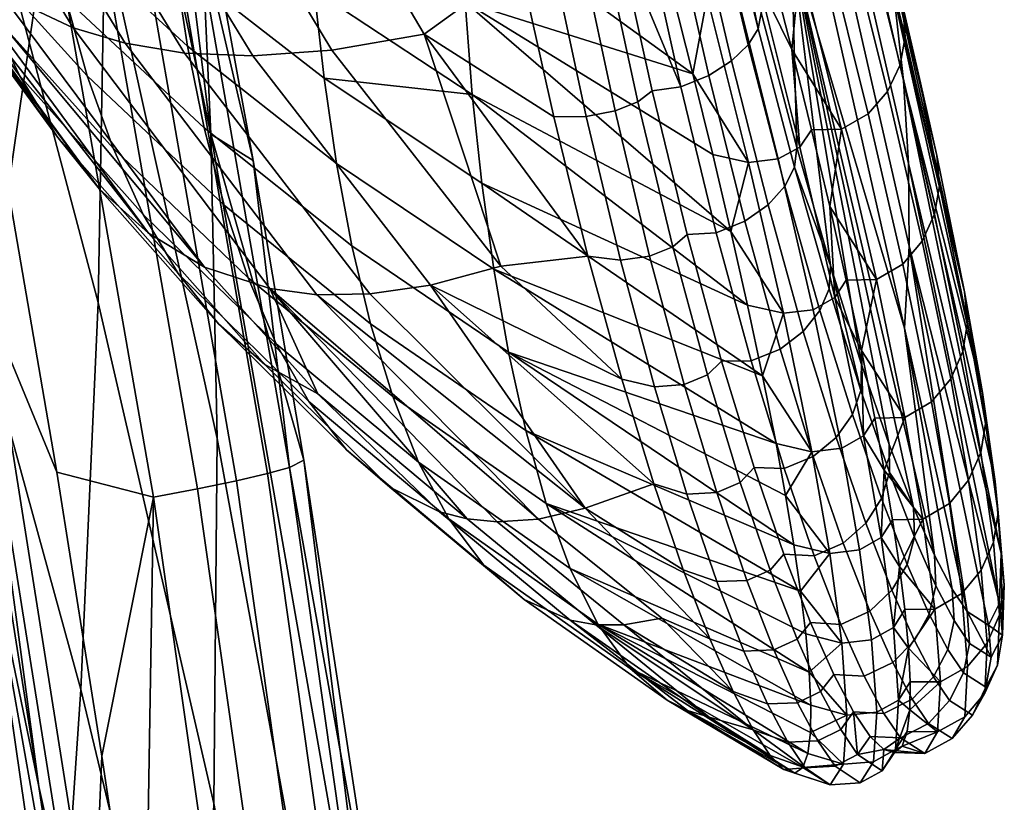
# Model space of a CAD drawing. Header units: millimetres. Extents: x -341 to 341, y -297 to 480.
# Tile 306 of 448: x 302 to 334, y 171 to 197. Entities that reach past the tile are written whole.
import ezdxf

# ---------------------------------------------------------------- set-up
doc = ezdxf.new("R2010")
doc.units = ezdxf.units.MM
for name, color, linetype in [('RIM operadlo', 7, 'Continuous'), ('RIM operadlo zada', 7, 'Continuous'), ('RIM operadlo zada3', 7, 'Continuous'), ('RIM operadlo3', 7, 'Continuous')]:
    doc.layers.add(name, color=color, linetype=linetype)

msp = doc.modelspace()

# ---------------------------------------------------------------- meshes
at = {"layer": 'RIM operadlo'}
mesh = msp.add_polyface(dxfattribs=at)
corners = [(247.308, 168.757, 492.812), (243.536, 176.958, 492.086), (243.176, 165.546, 467.024), (246.914, 157.421, 467.961), (250.584, 160.365, 493.55), (250.176, 149.107, 468.917), (247.82, 180.379, 517.528), (244.007, 188.669, 517.009), (251.118, 171.894, 518.055), (254.021, 163.267, 518.585), (253.475, 151.836, 494.293), (251.792, 183.58, 542.17), (248.464, 192.171, 541.845), (254.715, 174.841, 542.494), (257.309, 165.996, 542.818), (256.601, 154.537, 519.116), (255.716, 186.946, 566.766), (252.763, 195.815, 566.644), (258.333, 177.968, 566.886), (262.788, 159.808, 567.129), (261.732, 148.105, 543.474), (262.195, 180.899, 590.481), (264.334, 171.642, 590.407), (259.827, 190.1, 590.556), (266.29, 162.343, 590.332), (266.501, 141.471, 567.377), (267.396, 183.75, 613.542), (265.187, 193.173, 613.805), (263.35, 186.999, 602.165), (265.512, 177.661, 601.995), (271.233, 164.786, 613.013), (269.399, 174.285, 613.278), (267.485, 168.281, 601.825), (269.3, 158.866, 601.655), (268.091, 153.008, 590.258), (276.363, 173.788, 629.975), (274.489, 183.423, 630.377), (272.43, 180.359, 624.689), (274.289, 170.771, 624.332), (276.009, 161.156, 623.975), (274.521, 145.711, 612.485), (279.714, 154.446, 629.169), (278.095, 164.127, 629.572), (277.617, 151.52, 623.617), (277.532, 182.845, 635.582), (275.49, 193.035, 636.218), (281.116, 162.254, 634.388), (279.386, 172.579, 634.972), (282.744, 151.875, 633.82), (286.577, 173.458, 642.185), (282.461, 172.906, 638.986), (285.83, 152.131, 637.846), (289.966, 152.59, 641.055), (291.36, 174.192, 644.198), (294.777, 153.217, 643.072), (284.696, 183.844, 642.758), (280.601, 183.224, 639.576), (289.45, 184.656, 644.762), (299.758, 153.94, 643.757), (296.311, 175.027, 644.885), (294.37, 185.569, 645.449), (298.54, 179.991, 645.151), (303.851, 143.143, 643.179), (299.812, 180.657, 644.987), (305.156, 143.679, 643.008), (305.67, 143.895, 642.77), (300.314, 180.925, 644.751), (304.865, 153.36, 642.927), (303.569, 162.635, 643.423), (302.193, 171.899, 643.919), (300.726, 181.148, 644.414), (299.156, 190.379, 644.908)]
mesh.append_faces([[corners[k] for k in face] for face in [(0, 1, 2, 3), (4, 0, 3, 5), (6, 7, 1, 0), (8, 6, 0, 4), (9, 8, 4, 10), (11, 12, 6, 8), (13, 11, 8, 9), (14, 13, 9, 15), (16, 17, 11, 13), (18, 16, 13, 14), (19, 18, 14, 20), (21, 19, 22, 22), (18, 21, 23, 23), (19, 21, 18, 18), (19, 24, 22, 22), (25, 24, 19, 19), (26, 27, 28, 29), (29, 28, 21, 22), (30, 31, 32, 33), (33, 32, 24, 34), (32, 29, 22, 24), (31, 26, 29, 32), (35, 36, 37, 38), (31, 38, 37, 37), (30, 38, 31, 31), (31, 37, 26, 26), (30, 39, 38, 38), (40, 39, 30, 30), (41, 42, 39, 43), (42, 35, 38, 39), (44, 45, 36, 36), (46, 42, 41, 41), (42, 47, 35, 35), (46, 41, 48, 48), (47, 42, 46, 46), (44, 35, 47, 47), (44, 36, 35, 35), (49, 50, 51, 52), (53, 49, 52, 54), (55, 56, 50, 49), (57, 55, 49, 53), (46, 48, 51, 51), (46, 51, 50, 50), (58, 59, 53, 54), (50, 47, 46, 46), (47, 50, 56, 44), (57, 53, 59, 60), (61, 60, 59, 59), (61, 58, 62, 62), (59, 58, 61, 61), (63, 64, 65, 66), (65, 67, 68, 68), (66, 69, 70, 70), (66, 70, 71, 71), (66, 68, 69, 69), (63, 61, 62, 64), (65, 68, 66, 66)]])
at = {"layer": 'RIM operadlo zada'}
mesh = msp.add_polyface(dxfattribs=at)
corners = [(265.841, 191.201, 372.05), (263.363, 174.372, 338.326), (258.618, 180.655, 336.803), (261.105, 197.635, 370.727), (270.235, 184.547, 373.423), (267.773, 167.869, 339.906), (263.313, 213.998, 404.951), (256.018, 203.814, 369.459), (258.232, 220.319, 403.878), (268.035, 207.421, 406.071), (272.408, 200.624, 407.233), (276.455, 193.638, 408.433), (274.308, 177.705, 374.84), (278.31, 208.974, 442.31), (274.294, 216.096, 441.33), (285.444, 194.284, 444.344), (283.66, 179.217, 410.924), (286.929, 208.771, 478.037), (279.875, 223.714, 476.466), (292.956, 193.397, 479.671), (291.558, 179.158, 446.458), (294.044, 207.067, 513.136), (288.111, 222.67, 511.989), (299.144, 191.173, 514.318), (298.152, 177.727, 481.353), (299.811, 204.061, 547.512), (294.816, 220.159, 546.836), (304.136, 187.766, 548.207), (303.573, 175.078, 515.528), (304.355, 199.908, 581.093), (300.145, 216.384, 580.921), (308.037, 183.303, 581.273), (307.928, 171.334, 548.916), (307.83, 193.282, 609.571), (304.253, 210.022, 609.858), (305.508, 211.934, 638.397), (307.428, 202.23, 637.944), (309.222, 192.417, 637.481), (310.888, 182.594, 637.014), (313.771, 159.558, 609.004), (306.287, 201.771, 642.478), (309.696, 182.159, 641.495), (310.411, 182.355, 640.021), (306.989, 201.985, 640.983), (305.267, 201.506, 643.818), (308.671, 181.921, 642.813), (303.99, 201.206, 644.904), (307.395, 181.655, 643.882), (302.547, 200.89, 645.675), (305.956, 181.38, 644.641), (301.336, 220.834, 644.802), (302.347, 221.133, 643.438), (300.06, 220.49, 645.909), (298.614, 220.125, 646.693), (301.194, 191.478, 645.766), (302.782, 182.195, 645.269), (297.658, 209.978, 646.756), (299.49, 200.74, 646.261), (296.172, 208.362, 646.22), (300.126, 187.235, 645.089), (300.597, 187.481, 645.352), (296.631, 208.636, 646.484), (300.726, 181.148, 644.414), (302.193, 171.899, 643.919), (299.156, 190.379, 644.908), (297.472, 199.59, 645.401), (293.716, 217.937, 646.383), (295.662, 208.777, 645.893)]
mesh.append_faces([[corners[k] for k in face] for face in [(0, 1, 2, 3), (4, 5, 1, 0), (6, 3, 7, 8), (9, 0, 3, 6), (10, 4, 0, 9), (11, 12, 4, 10), (13, 11, 10, 14), (15, 16, 11, 13), (17, 15, 13, 18), (19, 20, 15, 17), (21, 19, 17, 22), (23, 24, 19, 21), (25, 23, 21, 26), (27, 28, 23, 25), (29, 27, 25, 30), (31, 32, 27, 29), (33, 31, 29, 34), (35, 33, 34, 34), (33, 35, 36, 36), (36, 37, 33, 33), (38, 39, 33, 33), (38, 33, 37, 37), (40, 41, 42, 43), (44, 45, 41, 40), (46, 47, 45, 44), (48, 49, 47, 46), (50, 44, 40, 51), (52, 46, 44, 50), (53, 48, 46, 52), (42, 38, 37, 37), (42, 37, 43, 43), (43, 36, 35, 35), (37, 36, 43, 43), (49, 48, 54, 55), (48, 53, 56, 57), (48, 57, 54, 54), (58, 59, 60, 61), (60, 55, 54, 54), (60, 54, 57, 57), (61, 57, 56, 56), (60, 57, 61, 61), (62, 63, 59, 59), (59, 64, 62, 62), (59, 58, 65, 64), (58, 66, 67, 67), (67, 65, 58, 58)]])
mesh = msp.add_polyface(dxfattribs=at)
corners = [(265.018, 150.606, 306.713), (261.964, 132.775, 273.877), (257.541, 138.952, 271.895), (260.598, 156.95, 304.93), (267.773, 167.869, 339.906), (263.363, 174.372, 338.326), (271.866, 161.178, 341.535), (269.126, 144.075, 308.552), (279.185, 147.344, 344.916), (276.486, 130.558, 312.366), (274.308, 177.705, 374.84), (270.235, 184.547, 373.423), (281.575, 163.57, 377.779), (287.837, 148.989, 380.829), (285.507, 133.062, 348.421), (283.66, 179.217, 410.924), (276.455, 193.638, 408.433), (289.853, 164.355, 413.51), (295.218, 149.185, 416.164), (293.276, 134.096, 383.957), (291.558, 179.158, 446.458), (285.444, 194.284, 444.344), (296.843, 163.729, 448.63), (301.459, 148.089, 450.845), (299.917, 133.8, 418.868), (298.152, 177.727, 481.353), (292.956, 193.397, 479.671), (302.679, 161.85, 483.069), (306.668, 145.824, 484.813), (305.537, 132.295, 453.093), (303.573, 175.078, 515.528), (299.144, 191.173, 514.318), (307.468, 158.839, 516.759), (307.928, 171.334, 548.916), (304.136, 187.766, 548.207), (314.285, 138.193, 550.371), (314.021, 126.07, 519.27), (314.18, 149.832, 581.654), (308.037, 183.303, 581.273), (313.771, 159.558, 609.004), (307.83, 193.282, 609.571), (316.558, 143.126, 635.099), (313.904, 162.87, 636.063), (310.888, 182.594, 637.014), (309.696, 182.159, 641.495), (315.288, 142.73, 639.493), (316.02, 142.9, 638.054), (310.411, 182.355, 640.021), (308.671, 181.921, 642.813), (314.257, 142.531, 640.776), (307.395, 181.655, 643.882), (312.984, 142.314, 641.815), (305.956, 181.38, 644.641), (311.556, 142.094, 642.555), (305.656, 163.577, 644.272), (306.964, 154.249, 643.773), (308.203, 144.912, 643.273), (304.265, 172.894, 644.771), (302.782, 182.195, 645.269), (303.501, 166.004, 643.953), (306.494, 144.23, 642.788), (306.979, 144.42, 643.047), (303.98, 166.223, 644.214), (300.126, 187.235, 645.089), (300.597, 187.481, 645.352), (303.569, 162.635, 643.423), (304.865, 153.36, 642.927), (306.092, 144.076, 642.43), (302.193, 171.899, 643.919)]
mesh.append_faces([[corners[k] for k in face] for face in [(0, 1, 2, 3), (4, 0, 3, 5), (6, 7, 0, 4), (8, 9, 7, 6), (10, 6, 4, 11), (12, 8, 6, 10), (13, 14, 8, 12), (15, 12, 10, 16), (17, 13, 12, 15), (18, 19, 13, 17), (20, 17, 15, 21), (22, 18, 17, 20), (23, 24, 18, 22), (25, 22, 20, 26), (27, 23, 22, 25), (28, 29, 23, 27), (30, 27, 25, 31), (32, 28, 27, 30), (33, 32, 30, 34), (35, 36, 32, 33), (37, 35, 33, 38), (39, 37, 38, 40), (41, 39, 42, 42), (42, 39, 43, 43), (44, 45, 46, 47), (48, 49, 45, 44), (50, 51, 49, 48), (52, 53, 51, 50), (47, 42, 43, 43), (46, 41, 42, 42), (47, 46, 42, 42), (53, 52, 54, 55), (53, 55, 56, 56), (52, 57, 54, 54), (52, 58, 57, 57), (59, 60, 61, 62), (63, 59, 62, 64), (62, 55, 54, 54), (54, 57, 62, 62), (61, 55, 62, 62), (55, 61, 56, 56), (60, 59, 65, 66), (66, 67, 60, 60), (65, 59, 68, 68), (64, 62, 57, 58), (63, 68, 59, 59)]])
at = {"layer": 'RIM operadlo zada3'}
mesh = msp.add_polyface(dxfattribs=at)
corners = [(330.548, 195.04, 1074.575), (330.234, 197.783, 1060.334), (327.29, 210.447, 1059.049), (327.501, 208.199, 1073.597), (330.713, 192.316, 1088.812), (327.569, 205.986, 1088.141), (330.725, 189.611, 1103.042), (327.49, 203.802, 1102.679), (330.58, 186.919, 1117.264), (327.26, 201.642, 1117.208), (326.868, 199.5, 1131.732), (330.518, 197.445, 1031.651), (329.198, 202.782, 1019.736), (329.164, 203.34, 1031.835), (332.548, 188.11, 1056.088), (329.772, 200.55, 1046.087), (331.1, 194.961, 1037.697), (331.632, 192.583, 1043.79), (325.88, 197.26, 1151.87), (324.699, 202.057, 1153.594), (327.042, 192.846, 1149.314), (328.149, 188.972, 1145.965), (322.997, 200.365, 1156.727), (321.859, 205.669, 1157.995), (320.986, 205.322, 1158.288), (322.098, 199.998, 1156.967), (323.715, 200.79, 1156.179), (322.552, 206.039, 1157.392), (324.251, 201.23, 1155.433), (323.069, 206.404, 1156.595), (324.163, 195.209, 1154.741), (323.239, 194.832, 1154.929), (324.905, 195.688, 1154.257), (325.453, 196.214, 1153.581), (325.78, 196.735, 1152.791), (324.579, 201.65, 1154.578), (326.653, 191.572, 1150.858), (326.102, 190.963, 1151.458), (326.969, 192.196, 1150.149), (330.601, 196.47, 1031.235), (331.724, 191.592, 1043.417), (331.564, 190.661, 1043.089), (330.434, 195.554, 1030.87), (328.037, 199.351, 1018.239), (329.388, 193.943, 1030.304), (328.511, 193.445, 1030.188), (327.158, 198.862, 1018.112), (328.679, 200.076, 1018.508), (330.025, 194.682, 1030.547), (329.095, 200.931, 1018.865), (329.271, 201.828, 1019.272), (326.47, 205.359, 1006.47), (325.591, 204.878, 1006.333), (327.116, 206.069, 1006.765), (327.539, 206.904, 1007.161), (320.069, 205.09, 1158.062), (321.173, 199.803, 1156.705), (322.302, 194.699, 1154.645), (326.88, 196.061, 1024.217), (326.178, 198.836, 1018.219), (327.529, 193.422, 1030.281), (325.422, 201.761, 1012.296)]
mesh.append_faces([[corners[k] for k in face] for face in [(0, 1, 2, 3), (4, 0, 3, 5), (6, 4, 5, 7), (8, 6, 7, 9), (10, 8, 9, 9), (11, 12, 13, 13), (14, 15, 1, 1), (15, 16, 13, 13), (13, 16, 11, 11), (15, 14, 17, 17), (17, 16, 15, 15), (18, 10, 19, 19), (10, 18, 20, 20), (20, 21, 10, 10), (22, 23, 24, 25), (26, 27, 23, 22), (28, 29, 27, 26), (30, 22, 25, 31), (32, 26, 22, 30), (33, 28, 26, 32), (34, 35, 28, 33), (36, 33, 32, 37), (38, 34, 33, 36), (39, 40, 41, 42), (43, 44, 45, 46), (47, 48, 44, 43), (49, 42, 48, 47), (50, 39, 42, 49), (51, 43, 46, 52), (53, 47, 43, 51), (54, 49, 47, 53), (24, 55, 56, 25), (56, 31, 25, 25), (57, 31, 56, 56), (38, 20, 18, 34), (19, 35, 34, 34), (18, 19, 34, 34), (46, 58, 59, 59), (45, 60, 58, 58), (46, 59, 61, 61), (45, 58, 46, 46), (52, 46, 61, 61), (40, 39, 11, 16), (12, 11, 50, 50), (39, 50, 11, 11)]])
mesh = msp.add_polyface(dxfattribs=at)
corners = [(333.13, 184.816, 1065.982), (332.548, 188.11, 1056.088), (330.234, 197.783, 1060.334), (330.713, 192.316, 1088.812), (330.725, 189.611, 1103.042), (333.692, 177.907, 1096.49), (333.747, 179.534, 1086.169), (330.548, 195.04, 1074.575), (332.632, 177.633, 1117.61), (330.58, 186.919, 1117.264), (333.545, 181.897, 1076.004), (329.164, 185.732, 1141.987), (330.072, 183.107, 1137.558), (326.868, 199.5, 1131.732), (330.871, 181.042, 1132.805), (331.561, 179.485, 1127.851), (328.149, 188.972, 1145.965), (325.347, 190.431, 1151.878), (324.163, 195.209, 1154.741), (323.239, 194.832, 1154.929), (324.404, 190.051, 1152.025), (326.102, 190.963, 1151.458), (324.905, 195.688, 1154.257), (326.503, 186.233, 1148.202), (325.55, 185.847, 1148.324), (327.26, 186.812, 1147.841), (327.805, 187.496, 1147.319), (326.653, 191.572, 1150.858), (328.105, 188.212, 1146.699), (326.969, 192.196, 1150.149), (327.586, 182.715, 1143.892), (326.629, 182.318, 1143.996), (328.337, 183.338, 1143.585), (328.868, 184.086, 1143.141), (329.148, 184.88, 1142.613), (332.646, 187.105, 1055.756), (333.231, 183.799, 1065.689), (333.078, 182.845, 1065.43), (332.491, 186.161, 1055.463), (330.528, 189.024, 1042.58), (331.462, 184.502, 1055.009), (330.588, 183.991, 1054.916), (329.654, 188.519, 1042.475), (331.161, 189.774, 1042.799), (332.092, 185.263, 1055.204), (331.564, 190.661, 1043.089), (331.724, 191.592, 1043.417), (329.388, 193.943, 1030.304), (328.511, 193.445, 1030.188), (330.025, 194.682, 1030.547), (330.434, 195.554, 1030.87), (324.582, 185.839, 1148.075), (323.451, 189.987, 1151.748), (322.302, 194.699, 1154.645), (327.042, 192.846, 1149.314), (329.163, 186.186, 1048.761), (328.67, 188.496, 1042.56), (329.604, 183.969, 1054.994), (328.125, 190.905, 1036.398), (327.529, 193.422, 1030.281), (331.632, 192.583, 1043.79), (331.1, 194.961, 1037.697)]
mesh.append_faces([[corners[k] for k in face] for face in [(0, 1, 2, 2), (3, 4, 5, 5), (6, 7, 3, 3), (8, 4, 9, 9), (0, 7, 10, 10), (11, 12, 13, 13), (14, 13, 12, 12), (13, 14, 15, 15), (16, 11, 13, 13), (9, 13, 15, 15), (2, 7, 0, 0), (17, 18, 19, 20), (21, 22, 18, 17), (23, 17, 20, 24), (25, 21, 17, 23), (26, 27, 21, 25), (28, 29, 27, 26), (30, 23, 24, 31), (32, 25, 23, 30), (33, 26, 25, 32), (34, 28, 26, 33), (35, 36, 37, 38), (39, 40, 41, 42), (43, 44, 40, 39), (45, 38, 44, 43), (46, 35, 38, 45), (47, 39, 42, 48), (49, 43, 39, 47), (50, 45, 43, 49), (51, 24, 20, 52), (52, 20, 19, 53), (16, 28, 34, 34), (16, 29, 28, 28), (29, 16, 54, 54), (34, 11, 16, 16), (42, 55, 56, 56), (41, 57, 55, 55), (48, 58, 59, 59), (42, 56, 58, 58), (42, 41, 55, 55), (58, 48, 42, 42), (35, 46, 60, 1), (36, 35, 1, 1), (1, 0, 36, 36), (61, 60, 46, 46)]])
mesh = msp.add_polyface(dxfattribs=at)
corners = [(332.632, 177.633, 1117.61), (333.327, 177.19, 1107.171), (330.725, 189.611, 1103.042), (331.561, 179.485, 1127.851), (332.145, 178.366, 1122.772), (330.58, 186.919, 1117.264), (333.545, 181.897, 1076.004), (330.548, 195.04, 1074.575), (333.747, 179.534, 1086.169), (333.692, 177.907, 1096.49), (330.713, 192.316, 1088.812), (328.565, 179.873, 1139.141), (327.586, 182.715, 1143.892), (326.629, 182.318, 1143.996), (327.612, 179.46, 1139.228), (329.306, 180.532, 1138.886), (328.337, 183.338, 1143.585), (329.821, 181.332, 1138.518), (328.868, 184.086, 1143.141), (330.081, 182.186, 1138.079), (329.148, 184.88, 1142.613), (329.436, 177.642, 1134.075), (328.489, 177.212, 1134.146), (330.163, 178.333, 1133.871), (330.66, 179.173, 1133.576), (330.901, 180.071, 1133.224), (331.384, 177.547, 1128.443), (330.903, 176.677, 1128.668), (331.608, 178.478, 1128.174), (333.493, 179.904, 1075.548), (333.691, 177.521, 1085.828), (333.284, 176.6, 1085.681), (333.092, 178.989, 1075.357), (333.648, 180.868, 1075.763), (333.85, 178.493, 1085.99), (332.048, 181.172, 1065.028), (332.456, 178.219, 1075.211), (331.576, 177.708, 1075.139), (331.173, 180.659, 1064.946), (332.679, 181.938, 1065.201), (333.078, 182.845, 1065.43), (333.231, 183.799, 1065.689), (331.462, 184.502, 1055.009), (330.588, 183.991, 1054.916), (332.092, 185.263, 1055.204), (332.491, 186.161, 1055.463), (326.625, 179.511, 1139.06), (325.65, 182.349, 1143.787), (327.496, 177.271, 1134.012), (325.55, 185.847, 1148.324), (324.582, 185.839, 1148.075), (330.871, 181.042, 1132.805), (330.072, 183.107, 1137.558), (329.164, 185.732, 1141.987), (332.207, 177.335, 1123.006), (333.791, 176.856, 1096.385), (330.412, 179.111, 1070.085), (330.186, 180.641, 1065.016), (330.587, 177.699, 1075.194), (329.915, 182.268, 1059.985), (329.604, 183.969, 1054.994), (333.13, 184.816, 1065.982)]
mesh.append_faces([[corners[k] for k in face] for face in [(0, 1, 2, 2), (3, 4, 5, 5), (0, 5, 4, 4), (6, 7, 8, 8), (9, 2, 1, 1), (8, 10, 9, 9), (11, 12, 13, 14), (15, 16, 12, 11), (17, 18, 16, 15), (19, 20, 18, 17), (21, 11, 14, 22), (23, 15, 11, 21), (24, 17, 15, 23), (25, 19, 17, 24), (26, 24, 23, 27), (28, 25, 24, 26), (29, 30, 31, 32), (33, 34, 30, 29), (35, 36, 37, 38), (39, 32, 36, 35), (40, 29, 32, 39), (41, 33, 29, 40), (42, 35, 38, 43), (44, 39, 35, 42), (45, 40, 39, 44), (46, 14, 13, 47), (48, 22, 14, 46), (47, 13, 49, 50), (51, 19, 25, 25), (19, 52, 53, 20), (28, 3, 51, 25), (54, 4, 3, 28), (52, 19, 51, 51), (55, 8, 9, 9), (34, 8, 55, 55), (38, 56, 57, 57), (37, 58, 56, 56), (43, 59, 60, 60), (38, 57, 59, 59), (38, 37, 56, 56), (38, 59, 43, 43), (33, 8, 34, 34), (33, 6, 8, 8), (41, 6, 33, 33), (41, 61, 6, 6)]])
mesh = msp.add_polyface(dxfattribs=at)
corners = [(330.19, 175.961, 1128.821), (329.436, 177.642, 1134.075), (328.489, 177.212, 1134.146), (329.251, 175.515, 1128.872), (330.903, 176.677, 1128.668), (330.163, 178.333, 1133.871), (330.831, 174.754, 1123.46), (329.901, 174.293, 1123.487), (331.532, 175.49, 1123.356), (331.998, 176.382, 1123.198), (331.384, 177.547, 1128.443), (332.207, 177.335, 1123.006), (331.608, 178.478, 1128.174), (331.369, 173.962, 1118.022), (330.447, 173.489, 1118.024), (332.057, 174.712, 1117.968), (332.51, 175.619, 1117.876), (332.706, 176.587, 1117.758), (332.145, 173.468, 1107.065), (331.24, 172.978, 1107.011), (332.812, 174.233, 1107.109), (333.242, 175.154, 1107.142), (333.418, 176.134, 1107.163), (332.557, 174.184, 1096.095), (331.662, 173.684, 1096.034), (333.209, 174.954, 1096.182), (333.626, 175.877, 1096.282), (333.791, 176.856, 1096.385), (332.641, 175.828, 1085.564), (331.754, 175.322, 1085.501), (333.284, 176.6, 1085.681), (333.691, 177.521, 1085.828), (333.85, 178.493, 1085.99), (332.456, 178.219, 1075.211), (331.576, 177.708, 1075.139), (333.092, 178.989, 1075.357), (328.257, 175.572, 1128.766), (327.496, 177.271, 1134.012), (328.906, 174.347, 1123.403), (329.897, 173.104, 1112.462), (330.246, 173.011, 1106.959), (329.452, 173.536, 1117.954), (330.501, 173.22, 1101.476), (330.752, 174.409, 1090.759), (330.669, 173.703, 1096.026), (330.763, 175.326, 1085.531), (330.706, 176.43, 1080.343), (332.632, 177.633, 1117.61), (332.145, 178.366, 1122.772), (333.327, 177.19, 1107.171), (333.692, 177.907, 1096.49), (330.587, 177.699, 1075.194)]
mesh.append_faces([[corners[k] for k in face] for face in [(0, 1, 2, 3), (4, 5, 1, 0), (6, 0, 3, 7), (8, 4, 0, 6), (9, 10, 4, 8), (11, 12, 10, 9), (13, 6, 7, 14), (15, 8, 6, 13), (16, 9, 8, 15), (17, 11, 9, 16), (18, 13, 14, 19), (20, 15, 13, 18), (21, 16, 15, 20), (22, 17, 16, 21), (23, 18, 19, 24), (25, 20, 18, 23), (26, 21, 20, 25), (27, 22, 21, 26), (28, 23, 24, 29), (30, 25, 23, 28), (31, 26, 25, 30), (32, 27, 26, 31), (33, 28, 29, 34), (35, 30, 28, 33), (36, 3, 2, 37), (38, 7, 3, 36), (39, 40, 19, 19), (14, 41, 39, 39), (42, 19, 40, 40), (43, 24, 44, 44), (44, 24, 42, 42), (45, 29, 43, 43), (41, 14, 7, 38), (42, 24, 19, 19), (43, 29, 24, 24), (19, 14, 39, 39), (29, 45, 46, 46), (17, 47, 48, 11), (17, 22, 47, 47), (22, 27, 49, 49), (22, 49, 47, 47), (27, 50, 49, 49), (34, 46, 51, 51), (46, 34, 29, 29)]])
at = {"layer": 'RIM operadlo3'}
mesh = msp.add_polyface(dxfattribs=at)
corners = [(303.414, 211.705, 1149.214), (298.713, 225.129, 1150.033), (295.24, 225.479, 1145.396), (300.155, 212.382, 1144.62), (307.217, 211.287, 1153.411), (302.785, 225.046, 1154.255), (309.574, 217.823, 1157.414), (291.131, 211.24, 1103.849), (285.811, 221.898, 1104.027), (284.186, 224.27, 1095.395), (289.537, 213.377, 1095.35), (292.989, 209.259, 1112.324), (287.75, 219.616, 1112.619), (295.154, 207.46, 1120.756), (290.06, 217.443, 1121.151), (297.738, 205.902, 1129.089), (292.874, 215.433, 1129.562), (299.625, 205.082, 1134.21), (294.959, 214.288, 1134.718), (301.785, 204.411, 1139.223), (297.363, 213.26, 1139.756), (304.282, 203.927, 1144.076), (307.191, 203.68, 1148.674), (310.584, 203.733, 1152.894), (284.243, 228.407, 1044.207), (290.323, 217.579, 1044.913), (290.826, 214.896, 1053.287), (284.713, 225.725, 1052.735), (291.468, 212.283, 1061.662), (285.324, 223.093, 1061.262), (292.262, 209.757, 1070.041), (286.095, 220.526, 1069.789), (293.217, 207.341, 1078.426), (287.042, 218.04, 1078.315), (294.346, 205.063, 1086.816), (288.182, 215.65, 1086.837), (295.664, 202.95, 1095.209), (297.19, 201.031, 1103.602), (298.942, 199.332, 1111.985), (300.954, 197.888, 1120.339), (303.32, 196.765, 1128.611), (305.031, 196.26, 1133.705), (306.975, 195.94, 1138.7), (297.165, 213.297, 1028.827), (293.241, 218.094, 1028.543), (293.146, 221.049, 1020.25), (297.063, 216.296, 1020.603), (297.404, 210.419, 1037.064), (293.481, 215.25, 1036.846), (293.856, 212.491, 1045.151), (289.951, 220.322, 1036.54), (297.769, 207.635, 1045.306), (294.358, 209.799, 1053.458), (298.256, 204.924, 1053.552), (294.994, 207.184, 1061.767), (298.869, 202.299, 1061.802), (295.774, 204.666, 1070.083), (299.618, 199.78, 1070.062), (300.512, 197.402, 1078.335), (301.562, 195.201, 1086.624), (305.975, 211.103, 1012.919), (301.384, 215.096, 1012.717), (301.578, 218.485, 1004.635), (306.125, 214.556, 1004.912), (297.117, 219.442, 1012.405), (297.349, 222.762, 1004.246), (301.966, 222.091, 996.613), (306.445, 218.232, 996.975), (306.082, 204.746, 1029.08), (301.458, 208.843, 1029.005), (301.351, 211.892, 1020.845), (305.967, 207.843, 1020.98), (301.69, 205.925, 1037.182), (306.309, 201.785, 1037.203), (302.04, 203.108, 1045.369), (306.641, 198.932, 1045.339), (302.501, 200.37, 1053.561), (303.08, 197.725, 1061.76), (310.845, 207.447, 1013.019), (310.945, 210.955, 1005.085), (311.19, 214.693, 997.232), (310.998, 200.998, 1029.058), (310.868, 204.138, 1021.016), (311.226, 198, 1037.131)]
mesh.append_faces([[corners[k] for k in face] for face in [(0, 1, 2, 3), (4, 5, 1, 0), (5, 4, 6, 6), (7, 8, 9, 10), (11, 12, 8, 7), (13, 14, 12, 11), (15, 16, 14, 13), (17, 18, 16, 15), (19, 20, 18, 17), (21, 3, 20, 19), (22, 0, 3, 21), (23, 4, 0, 22), (24, 25, 26, 26), (27, 26, 28, 28), (29, 27, 28, 28), (29, 28, 30, 30), (31, 29, 30, 30), (32, 33, 31, 30), (34, 35, 33, 32), (36, 10, 35, 34), (37, 7, 10, 36), (38, 11, 7, 37), (39, 13, 11, 38), (40, 15, 13, 39), (41, 17, 15, 40), (42, 19, 17, 41), (43, 44, 45, 46), (47, 48, 44, 43), (49, 25, 50, 48), (51, 49, 48, 47), (52, 26, 25, 49), (53, 52, 49, 51), (54, 28, 26, 52), (55, 54, 52, 53), (56, 30, 28, 54), (57, 56, 54, 55), (32, 30, 56, 56), (56, 58, 32, 32), (34, 32, 59, 59), (60, 61, 62, 63), (61, 64, 65, 62), (63, 62, 66, 67), (68, 69, 70, 71), (69, 43, 46, 70), (70, 46, 64, 61), (71, 70, 61, 60), (72, 47, 43, 69), (73, 72, 69, 68), (74, 51, 47, 72), (75, 74, 72, 73), (76, 53, 51, 74), (77, 55, 53, 76), (78, 60, 63, 79), (79, 63, 67, 80), (81, 68, 71, 82), (82, 71, 60, 78), (83, 73, 68, 81)]])
mesh = msp.add_polyface(dxfattribs=at)
corners = [(309.211, 195.845, 1143.546), (304.282, 203.927, 1144.076), (301.785, 204.411, 1139.223), (306.975, 195.94, 1138.7), (311.806, 196.029, 1148.15), (307.191, 203.68, 1148.674), (314.825, 196.554, 1152.395), (310.584, 203.733, 1152.894), (295.774, 204.666, 1070.083), (299.618, 199.78, 1070.062), (300.512, 197.402, 1078.335), (293.217, 207.341, 1078.426), (301.562, 195.201, 1086.624), (294.346, 205.063, 1086.816), (302.782, 193.215, 1094.93), (295.664, 202.95, 1095.209), (304.186, 191.483, 1103.247), (297.19, 201.031, 1103.602), (305.791, 190.039, 1111.567), (298.942, 199.332, 1111.985), (307.625, 188.926, 1119.869), (300.954, 197.888, 1120.339), (309.768, 188.218, 1128.104), (303.32, 196.765, 1128.611), (311.307, 188.019, 1133.182), (305.031, 196.26, 1133.705), (313.047, 188.044, 1138.169), (315.038, 188.335, 1143.016), (317.339, 188.951, 1147.634), (307.074, 196.163, 1053.484), (302.501, 200.37, 1053.561), (302.04, 203.108, 1045.369), (306.641, 198.932, 1045.339), (307.615, 193.493, 1061.639), (303.08, 197.725, 1061.76), (303.785, 195.196, 1069.971), (298.869, 202.299, 1061.802), (308.272, 190.948, 1069.809), (304.627, 192.822, 1078.2), (309.055, 188.572, 1078.001), (305.616, 190.646, 1086.452), (306.765, 188.71, 1094.725), (308.09, 187.058, 1103.016), (316.168, 197.611, 1028.942), (316.406, 194.583, 1036.966), (311.226, 198, 1037.131), (310.998, 200.998, 1029.058), (316.722, 191.671, 1045.014), (311.546, 195.113, 1045.221), (306.309, 201.785, 1037.203), (311.956, 192.315, 1053.323), (317.115, 188.85, 1053.079), (312.461, 189.62, 1061.438), (313.071, 187.058, 1069.573), (324.885, 190.093, 1036.401), (325.432, 187.677, 1042.567), (316.014, 200.785, 1020.954), (323.638, 195.259, 1024.224), (324.288, 192.616, 1030.285), (322.935, 198.038, 1018.231), (319.077, 193.854, 1154.377), (317.967, 198.835, 1156.554), (320.2, 189.285, 1151.437), (321.089, 194.046, 1155.188), (319.987, 199.211, 1157.316), (319.043, 198.976, 1157.142), (320.14, 193.863, 1154.99), (321.838, 194.345, 1155.049), (320.721, 199.501, 1157.147), (322.302, 194.699, 1154.645), (321.173, 199.803, 1156.705), (322.221, 189.277, 1152.223), (321.263, 189.151, 1152.025), (322.982, 189.583, 1152.106), (323.451, 189.987, 1151.748), (324.104, 197.785, 1017.967), (322.18, 200.96, 1012.32), (322.537, 203.812, 1006.188)]
mesh.append_faces([[corners[k] for k in face] for face in [(0, 1, 2, 3), (4, 5, 1, 0), (6, 7, 5, 4), (8, 9, 10, 10), (11, 10, 12, 12), (13, 12, 14, 14), (15, 13, 14, 14), (15, 14, 16, 16), (17, 15, 16, 16), (17, 16, 18, 18), (19, 17, 18, 18), (19, 18, 20, 20), (21, 19, 20, 20), (22, 23, 21, 20), (24, 25, 23, 22), (26, 3, 25, 24), (27, 0, 3, 26), (28, 4, 0, 27), (29, 30, 31, 32), (33, 34, 30, 29), (35, 9, 36, 34), (37, 35, 34, 33), (38, 10, 9, 35), (39, 38, 35, 37), (40, 12, 10, 38), (41, 14, 12, 40), (42, 16, 14, 41), (43, 44, 45, 45), (45, 46, 43, 43), (44, 47, 48, 48), (48, 32, 49, 45), (48, 45, 44, 44), (50, 29, 32, 48), (51, 50, 48, 47), (52, 33, 29, 50), (53, 37, 33, 52), (54, 44, 43, 43), (55, 47, 44, 44), (43, 56, 57, 57), (57, 58, 43, 43), (58, 54, 43, 43), (44, 54, 55, 55), (57, 56, 59, 59), (28, 6, 4, 4), (60, 61, 6, 6), (6, 62, 60, 60), (7, 6, 61, 61), (62, 6, 28, 28), (63, 64, 65, 66), (67, 68, 64, 63), (69, 70, 68, 67), (71, 63, 66, 72), (73, 67, 63, 71), (74, 69, 67, 73), (66, 60, 62, 72), (60, 66, 65, 61), (75, 59, 76, 76), (76, 77, 75, 75)]])
mesh = msp.add_polyface(dxfattribs=at)
corners = [(325.926, 185.362, 1048.773), (316.722, 191.671, 1045.014), (325.432, 187.677, 1042.567), (327.17, 178.299, 1070.1), (318.159, 183.562, 1069.264), (326.947, 179.82, 1065.034), (327.457, 175.648, 1080.334), (318.829, 181.178, 1077.401), (327.342, 176.901, 1075.201), (326.366, 183.141, 1055.011), (317.115, 188.85, 1053.079), (324.961, 175.015, 1128.654), (324.196, 176.742, 1133.878), (322.625, 177.418, 1132.3), (324.582, 185.839, 1148.075), (323.451, 189.987, 1151.748), (322.982, 189.583, 1152.106), (324.115, 185.39, 1148.388), (324.421, 181.534, 1144.141), (323.348, 185.076, 1148.488), (322.379, 184.996, 1148.31), (323.445, 181.484, 1143.994), (325.189, 181.86, 1144.053), (325.65, 182.349, 1143.787), (325.408, 178.651, 1139.354), (324.426, 178.614, 1139.237), (326.173, 178.99, 1139.28), (326.625, 179.511, 1139.06), (326.296, 176.371, 1134.248), (325.311, 176.337, 1134.156), (327.056, 176.724, 1134.189), (327.496, 177.271, 1134.012), (329.103, 179.649, 1064.811), (329.499, 176.703, 1075.019), (328.518, 176.598, 1075.052), (328.124, 179.536, 1064.854), (329.813, 180.054, 1064.875), (330.212, 177.107, 1075.075), (328.521, 182.985, 1054.764), (327.543, 182.868, 1054.812), (329.23, 183.387, 1054.835), (327.584, 187.525, 1042.302), (326.607, 187.409, 1042.352), (328.295, 187.922, 1042.382), (326.437, 192.467, 1029.995), (325.46, 192.353, 1030.05), (327.15, 192.858, 1030.084), (325.081, 197.9, 1017.904), (324.104, 197.785, 1017.967), (325.795, 198.283, 1018.001), (323.325, 178.997, 1138.882), (322.358, 181.818, 1143.556), (326.677, 181.441, 1060.003), (324.885, 190.093, 1036.401), (324.288, 192.616, 1030.285), (323.638, 195.259, 1024.224), (322.935, 198.038, 1018.231), (330.587, 177.699, 1075.194), (330.706, 176.43, 1080.343), (330.412, 179.111, 1070.085), (329.163, 186.186, 1048.761), (329.915, 182.268, 1059.985), (327.529, 193.422, 1030.281), (328.125, 190.905, 1036.398), (330.186, 180.641, 1065.016), (329.604, 183.969, 1054.994), (328.67, 188.496, 1042.56), (326.88, 196.061, 1024.217), (326.178, 198.836, 1018.219), (325.422, 201.761, 1012.296)]
mesh.append_faces([[corners[k] for k in face] for face in [(0, 1, 2, 2), (3, 4, 5, 5), (6, 7, 8, 8), (9, 10, 0, 0), (11, 12, 13, 13), (14, 15, 16, 17), (18, 19, 20, 21), (22, 17, 19, 18), (23, 14, 17, 22), (24, 18, 21, 25), (26, 22, 18, 24), (27, 23, 22, 26), (28, 24, 25, 29), (30, 26, 24, 28), (31, 27, 26, 30), (32, 33, 34, 35), (36, 37, 33, 32), (38, 32, 35, 39), (40, 36, 32, 38), (41, 38, 39, 42), (43, 40, 38, 41), (44, 41, 42, 45), (46, 43, 41, 44), (47, 44, 45, 48), (49, 46, 44, 47), (50, 25, 21, 51), (12, 29, 25, 50), (35, 3, 5, 5), (39, 52, 9, 9), (35, 5, 52, 52), (34, 8, 3, 3), (42, 0, 2, 2), (45, 53, 54, 54), (42, 2, 53, 53), (48, 55, 56, 56), (45, 54, 55, 55), (39, 9, 0, 0), (39, 35, 52, 52), (34, 3, 35, 35), (42, 53, 45, 45), (0, 42, 39, 39), (48, 45, 55, 55), (57, 58, 37, 37), (36, 59, 37, 37), (43, 60, 40, 40), (40, 61, 36, 36), (43, 46, 62, 63), (37, 59, 57, 57), (36, 61, 64, 64), (64, 59, 36, 36), (40, 60, 65, 65), (43, 63, 66, 66), (66, 60, 43, 43), (65, 61, 40, 40), (62, 46, 67, 67), (68, 67, 49, 49), (46, 49, 67, 67), (49, 69, 68, 68)]])
mesh = msp.add_polyface(dxfattribs=at)
corners = [(309.976, 186.412, 1086.221), (305.616, 190.646, 1086.452), (304.627, 192.822, 1078.2), (309.055, 188.572, 1078.001), (311.048, 184.518, 1094.47), (306.765, 188.71, 1094.725), (312.286, 182.937, 1102.744), (308.09, 187.058, 1103.016), (309.606, 185.729, 1111.316), (305.791, 190.039, 1111.567), (304.186, 191.483, 1103.247), (313.705, 181.713, 1111.031), (311.339, 184.772, 1119.603), (307.625, 188.926, 1119.869), (315.33, 180.899, 1119.31), (316.239, 180.669, 1123.433), (317.224, 180.574, 1127.534), (309.768, 188.218, 1128.104), (318.58, 180.662, 1132.612), (311.307, 188.019, 1133.182), (320.107, 181.015, 1137.605), (313.047, 188.044, 1138.169), (317.592, 186.137, 1061.16), (312.461, 189.62, 1061.438), (311.956, 192.315, 1053.323), (317.115, 188.85, 1053.079), (318.159, 183.562, 1069.264), (313.071, 187.058, 1069.573), (313.796, 184.677, 1077.735), (308.272, 190.948, 1069.809), (318.829, 181.178, 1077.401), (314.647, 182.53, 1085.931), (319.614, 179.044, 1085.58), (315.64, 180.672, 1094.162), (320.526, 177.22, 1093.801), (316.787, 179.155, 1102.425), (321.581, 175.764, 1102.06), (318.104, 178.028, 1110.707), (322.791, 174.727, 1110.344), (323.459, 174.384, 1114.49), (324.177, 174.17, 1118.631), (319.613, 177.348, 1118.987), (321.37, 177.198, 1127.215), (320.456, 177.201, 1123.111), (322.625, 177.418, 1132.3), (324.196, 176.742, 1133.878), (325.926, 185.362, 1048.773), (316.722, 191.671, 1045.014), (315.038, 188.335, 1143.016), (321.308, 185.247, 1147.787), (317.339, 188.951, 1147.634), (326.366, 183.141, 1055.011), (326.947, 179.82, 1065.034), (327.457, 175.648, 1080.334), (327.51, 174.562, 1085.5), (327.17, 178.299, 1070.1), (327.342, 176.901, 1075.201), (326.677, 181.441, 1060.003), (327.409, 172.979, 1095.92), (324.961, 175.015, 1128.654), (320.2, 189.285, 1151.437), (322.358, 181.818, 1143.556), (323.325, 178.997, 1138.882), (323.348, 185.076, 1148.488), (322.221, 189.277, 1152.223), (321.263, 189.151, 1152.025), (322.379, 184.996, 1148.31), (324.115, 185.39, 1148.388), (322.982, 189.583, 1152.106), (323.445, 181.484, 1143.994)]
mesh.append_faces([[corners[k] for k in face] for face in [(0, 1, 2, 3), (4, 5, 1, 0), (6, 7, 5, 4), (8, 9, 10, 7), (11, 8, 7, 6), (12, 13, 9, 8), (14, 12, 8, 11), (12, 14, 15, 15), (15, 16, 17, 17), (17, 13, 12, 12), (12, 15, 17, 17), (17, 16, 18, 18), (19, 17, 18, 18), (19, 18, 20, 20), (21, 19, 20, 20), (22, 23, 24, 25), (26, 27, 23, 22), (28, 3, 29, 27), (30, 28, 27, 26), (31, 0, 3, 28), (32, 31, 28, 30), (33, 4, 0, 31), (34, 33, 31, 32), (35, 6, 4, 33), (36, 35, 33, 34), (37, 11, 6, 35), (38, 37, 35, 36), (39, 40, 41, 41), (41, 14, 11, 37), (39, 41, 37, 38), (42, 16, 15, 43), (43, 15, 14, 41), (43, 41, 40, 40), (44, 18, 16, 42), (45, 20, 18, 44), (46, 25, 47, 47), (20, 48, 21, 21), (49, 50, 48, 48), (51, 22, 25, 25), (52, 26, 22, 22), (53, 32, 30, 30), (54, 34, 32, 32), (30, 26, 55, 55), (55, 56, 30, 30), (57, 52, 22, 22), (58, 36, 34, 34), (51, 57, 22, 22), (59, 44, 42, 42), (60, 50, 49, 49), (48, 20, 61, 61), (49, 48, 61, 61), (61, 20, 62, 62), (45, 62, 20, 20), (63, 64, 65, 66), (67, 68, 64, 63), (66, 49, 61, 69), (49, 66, 65, 60)]])
mesh = msp.add_polyface(dxfattribs=at)
corners = [(327.239, 172.519, 1101.32), (321.581, 175.764, 1102.06), (327.409, 172.979, 1095.92), (320.526, 177.22, 1093.801), (327.496, 173.665, 1090.696), (327.51, 174.562, 1085.5), (319.614, 179.044, 1085.58), (327.457, 175.648, 1080.334), (321.37, 177.198, 1127.215), (320.456, 177.201, 1123.111), (325.617, 173.757, 1123.295), (322.791, 174.727, 1110.344), (326.979, 172.333, 1106.777), (326.625, 172.453, 1112.302), (323.459, 174.384, 1114.49), (324.177, 174.17, 1118.631), (326.172, 172.914, 1117.832), (324.961, 175.015, 1128.654), (327.073, 174.641, 1128.941), (326.296, 176.371, 1134.248), (325.311, 176.337, 1134.156), (326.087, 174.603, 1128.867), (327.827, 175.006, 1128.899), (327.056, 176.724, 1134.189), (328.257, 175.572, 1128.766), (327.496, 177.271, 1134.012), (327.739, 173.392, 1123.517), (326.753, 173.347, 1123.457), (328.486, 173.767, 1123.495), (328.906, 174.347, 1123.403), (328.301, 172.564, 1118.007), (327.316, 172.511, 1117.952), (329.041, 172.948, 1118.005), (329.12, 172.019, 1106.889), (328.137, 171.952, 1106.836), (329.85, 172.414, 1106.932), (329.56, 172.705, 1095.91), (328.576, 172.624, 1095.893), (330.282, 173.105, 1095.96), (329.666, 174.328, 1085.387), (328.684, 174.234, 1085.401), (330.383, 174.73, 1085.437), (329.499, 176.703, 1075.019), (328.518, 176.598, 1075.052), (330.212, 177.107, 1075.075), (324.196, 176.742, 1133.878), (329.452, 173.536, 1117.954), (329.897, 173.104, 1112.462), (330.752, 174.409, 1090.759), (330.501, 173.22, 1101.476), (330.246, 173.011, 1106.959), (330.669, 173.703, 1096.026), (327.342, 176.901, 1075.201), (330.706, 176.43, 1080.343), (330.763, 175.326, 1085.531)]
mesh.append_faces([[corners[k] for k in face] for face in [(0, 1, 2, 2), (3, 4, 2, 2), (4, 3, 5, 5), (6, 7, 5, 5), (8, 9, 10, 10), (11, 1, 12, 12), (13, 11, 12, 12), (14, 11, 13, 13), (0, 12, 1, 1), (9, 15, 10, 10), (10, 15, 16, 16), (14, 16, 15, 15), (8, 10, 17, 17), (16, 14, 13, 13), (18, 19, 20, 21), (22, 23, 19, 18), (24, 25, 23, 22), (26, 18, 21, 27), (28, 22, 18, 26), (29, 24, 22, 28), (30, 26, 27, 31), (32, 28, 26, 30), (29, 28, 32, 32), (33, 30, 31, 34), (35, 32, 30, 33), (36, 33, 34, 37), (38, 35, 33, 36), (39, 36, 37, 40), (41, 38, 36, 39), (42, 39, 40, 43), (44, 41, 39, 42), (16, 31, 10, 10), (10, 27, 21, 17), (0, 34, 12, 12), (27, 10, 31, 31), (20, 45, 17, 21), (2, 37, 0, 0), (13, 31, 16, 16), (0, 37, 34, 34), (32, 46, 29, 29), (35, 47, 32, 32), (48, 38, 41, 41), (35, 38, 49, 50), (35, 50, 47, 47), (38, 51, 49, 49), (38, 48, 51, 51), (47, 46, 32, 32), (4, 37, 2, 2), (40, 4, 5, 5), (43, 7, 52, 52), (40, 5, 7, 7), (43, 40, 7, 7), (53, 41, 44, 44), (41, 53, 54, 54), (41, 54, 48, 48), (40, 37, 4, 4), (31, 13, 34, 34), (12, 34, 13, 13)]])

doc.saveas('drawing.dxf')
